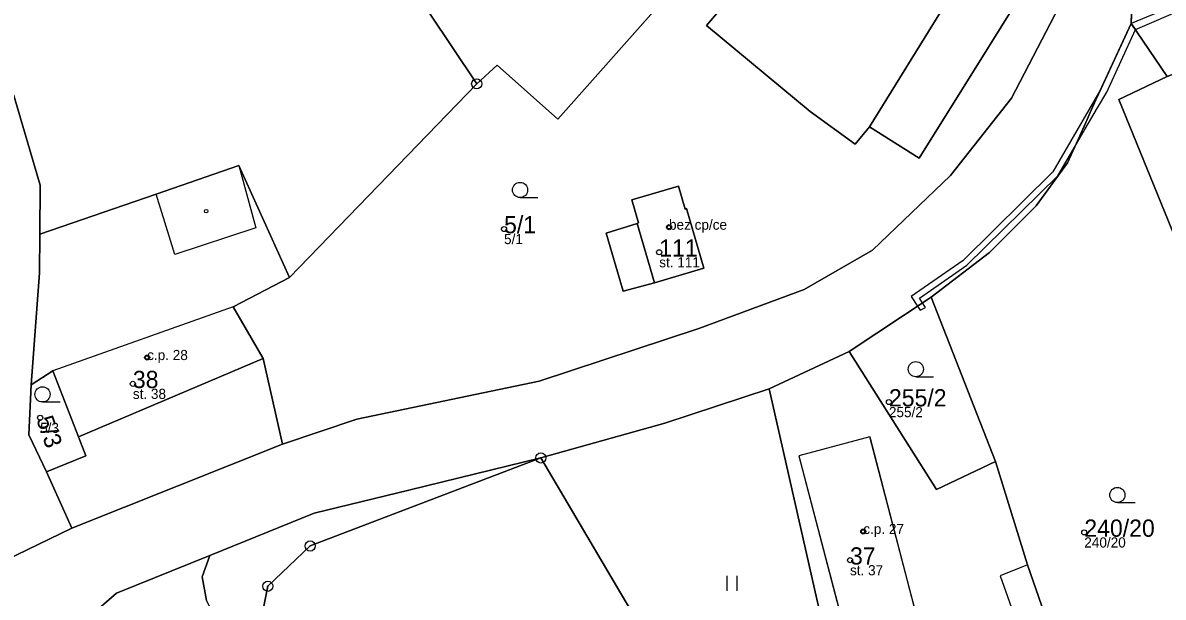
# Model space of a CAD drawing. Extents: x -680203 to -673936, y -1102717 to -1093650.
# Drawn here: x -678011.4 to -677898.9, y -1095246.5 to -1095189.8 of the extents above; entities that cross this region are included whole.
import ezdxf

# ---------------------------------------------------------------- set-up
doc = ezdxf.new("R2010")
doc.units = 0
for name, color, linetype in [('Definiční body', 7, 'Continuous'), ('Horni', 7, 'Continuous'), ('SOxx01xx_ŽSp_násyp_plocha', 7, 'Continuous'), ('SOxx02xx_Koleje_param další_Popis10', 7, 'Continuous'), ('SOxxxxxx_Koleje_hlavní_body_Popis10', 7, 'Continuous'), ('SOxxxxxx_Koleje_LN_parametry_Popis10', 7, 'Continuous'), ('SOxxxxxx_Koleje_param další_Popis10', 7, 'Continuous'), ('SOxxxxxx_Osa_bod_P', 7, 'Continuous'), ('SOxxxxxx_Staničení_Popis10', 7, 'Continuous'), ('x_prac', 7, 'Continuous')]:
    doc.layers.add(name, color=color, linetype=linetype)

msp = doc.modelspace()

# ---------------------------------------------------------------- linework, layer by layer
at = {"layer": 'Definiční body'}
for centre in [(-677947.64, -1095209.99), (-677963.92, -1095210.17), (-677948.61, -1095212.46), (-677999.14, -1095222.84), (-678000.55, -1095225.43), (-677925.94, -1095227.23), (-678009.7, -1095228.78), (-677928.47, -1095239.99), (-677906.66, -1095240.08), (-677929.78, -1095242.82)]:
    msp.add_circle(centre, 0.25, dxfattribs=at)
at = {"layer": 'Horni'}
for points in [[(-677927.85, -1095200.11), (-677922.96, -1095203.2), (-677909.12, -1095180.99), (-677916.78, -1095176.26), (-677919.6, -1095180.82), (-677922.98, -1095186.29), (-677920.33, -1095187.94)], [(-677892.42, -1095223.91), (-677887.77, -1095221.15), (-677895.15, -1095201.07), (-677893.79, -1095200.3), (-677896.03, -1095194.17), (-677898.48, -1095195.14), (-677903.26, -1095197.39)], [(-677951.32, -1095207.3), (-677950.65, -1095209.57), (-677950.79, -1095209.61), (-677949.09, -1095215.47), (-677944.19, -1095214.02), (-677945.91, -1095208.16), (-677946.05, -1095208.2), (-677946.7, -1095205.93)], [(-677990.65, -1095217.85), (-678008.46, -1095224.16), (-678005.92, -1095230.65), (-677987.68, -1095222.93)], [(-677927.83, -1095230.65), (-677934.84, -1095232.54), (-677929.84, -1095251.57), (-677922.84, -1095249.74)]]:
    msp.add_lwpolyline(points, close=True, dxfattribs=at)
at = {"layer": 'SOxx01xx_ŽSp_násyp_plocha'}
for points in [[(-677982.65, -1095238.18), (-677973.32, -1095235.9), (-677960.29, -1095232.74), (-677948.04, -1095229.3), (-677937.77, -1095225.91), (-677929.85, -1095222.23), (-677921.77, -1095216.89), (-677916.03, -1095212.48), (-677911.4, -1095207.89), (-677908.31, -1095203.66), (-677906.72, -1095200.12), (-677905.74, -1095197.94), (-677902.02, -1095189.9), (-677901.59, -1095175.96), (-677904.51, -1095169.5), (-677904.64, -1095164.14), (-677907.56, -1095164.12), (-677908.11, -1095159.69), (-677909.48, -1095138.73), (-677913.81, -1095119.18), (-677917.73, -1095112.53), (-677922.37, -1095106.68)], [(-677980.67, -1095174.81), (-677966.62, -1095195.86), (-677964.61, -1095194), (-677958.61, -1095199.35), (-677948.12, -1095187.52)], [(-677901.59, -1095175.96), (-677902.02, -1095189.9), (-677898.48, -1095195.14), (-677896.03, -1095194.17), (-677893.79, -1095200.3), (-677886, -1095210.15), (-677883.18, -1095218.64), (-677881.99, -1095217.94), (-677881.24, -1095219.25), (-677876.17, -1095216.43), (-677869.81, -1095226.92), (-677865.76, -1095233.63), (-677865.51, -1095234.05), (-677863.24, -1095237.9), (-677854.47, -1095257.99), (-677852.13, -1095264.15), (-677839.14, -1095295.15), (-677836.68, -1095301.1), (-677831.98, -1095315.97), (-677829.07, -1095325.68), (-677826.83, -1095331.1), (-677821.69, -1095342.2), (-677811.99, -1095355.93)], [(-678027.6, -1095179.38), (-678016.02, -1095200.5), (-678015.49, -1095210.35), (-678014.51, -1095228.18), (-678016.08, -1095230.99), (-678030.39, -1095257.88), (-678036.29, -1095268.93), (-678029.39, -1095261.57), (-678013.16, -1095242.85), (-678006.56, -1095239.65), (-678009.07, -1095234.1), (-678010.8, -1095230.47), (-678010.6, -1095225.52), (-678009.75, -1095214.48), (-678009.73, -1095210.69), (-678009.71, -1095205.86), (-678012.29, -1095197.02), (-678017.32, -1095185.3)], [(-677909.12, -1095180.99), (-677922.96, -1095203.2), (-677927.85, -1095200.11), (-677929.27, -1095201.82), (-677933.7, -1095198.59), (-677943.94, -1095190.09), (-677939.37, -1095184.74)], [(-677907.86, -1095185.75), (-677913.83, -1095197.26), (-677919.86, -1095204.89), (-677927.55, -1095212.27), (-677934.3, -1095216.14), (-677944.69, -1095219.98), (-677960.46, -1095225.17), (-677978.44, -1095228.93), (-677985.78, -1095231.37), (-678006.56, -1095239.65), (-678013.16, -1095242.85)], [(-677948.12, -1095187.52), (-677958.61, -1095199.35), (-677964.61, -1095194), (-677966.62, -1095195.86), (-677985.08, -1095214.95), (-677990.65, -1095217.85), (-677987.68, -1095222.93), (-677985.78, -1095231.37), (-677978.44, -1095228.93), (-677960.46, -1095225.17), (-677944.69, -1095219.98), (-677934.3, -1095216.14), (-677927.55, -1095212.27), (-677919.86, -1095204.89), (-677913.83, -1095197.26), (-677907.86, -1095185.75)], [(-677883.92, -1095348.81), (-677906.58, -1095343.56), (-677934.15, -1095332.89), (-677954.92, -1095305.53), (-677971.52, -1095278.32), (-677988.35, -1095250.99), (-677987.24, -1095245.39), (-677983.05, -1095241.42), (-677960.29, -1095232.74), (-677973.32, -1095235.9), (-677982.65, -1095238.18), (-677992.96, -1095242.35), (-677993.72, -1095244.47), (-677993.27, -1095246.78), (-677992.21, -1095248.95), (-677946.07, -1095326.08), (-677939.04, -1095334.19), (-677932.96, -1095338.08), (-677924.35, -1095341.58), (-677850.8, -1095360.29)], [(-678055.93, -1095351.89), (-678044.93, -1095319.06), (-678041.87, -1095312.44), (-678038.7, -1095300.48), (-678036.84, -1095294.33), (-678035.75, -1095291.51), (-678029.46, -1095277.65), (-678024.85, -1095270.16), (-678017.58, -1095259.55), (-678004.89, -1095248.45), (-678002.17, -1095246.07), (-677992.96, -1095242.35), (-677982.65, -1095238.18)], [(-677850.8, -1095360.29), (-677924.35, -1095341.58), (-677932.96, -1095338.08), (-677939.04, -1095334.19), (-677946.07, -1095326.08), (-677992.21, -1095248.95), (-677993.27, -1095246.78), (-677993.72, -1095244.47), (-677992.96, -1095242.35), (-678002.17, -1095246.07), (-678004.89, -1095248.45), (-678000.18, -1095248.95), (-677997.16, -1095250.75), (-677993.82, -1095255.1), (-677953.45, -1095323.62), (-677949.12, -1095330.13), (-677941.6, -1095338.4), (-677934.24, -1095342.8), (-677925.19, -1095346.22), (-677846.27, -1095365.91)]]:
    msp.add_lwpolyline(points, dxfattribs=at)
for points in [[(-678001.72, -1095159.75), (-678025.1, -1095173.27), (-678017.32, -1095185.3), (-678012.29, -1095197.02), (-678009.71, -1095205.86), (-678009.73, -1095210.69), (-677998.26, -1095206.72), (-677990.1, -1095203.9), (-677985.08, -1095214.95), (-677966.62, -1095195.86), (-677980.67, -1095174.81), (-677971, -1095167.08), (-677983.27, -1095141.96)], [(-677943.84, -1095179.69), (-677944.28, -1095180.26), (-677939.37, -1095184.74), (-677943.94, -1095190.09), (-677933.7, -1095198.59), (-677929.27, -1095201.82), (-677927.85, -1095200.11), (-677922.96, -1095203.2), (-677909.12, -1095180.99), (-677909.05, -1095173.64), (-677912.42, -1095171.78), (-677913.53, -1095170.63), (-677914.69, -1095169.05), (-677914.23, -1095163.99), (-677941.86, -1095177.15)], [(-677906.72, -1095200.12), (-677908.31, -1095203.66), (-677911.4, -1095207.89), (-677916.03, -1095212.48), (-677921.77, -1095216.89), (-677915.43, -1095233.08), (-677912.25, -1095243.28), (-677909.5, -1095251.23), (-677905.49, -1095264.31), (-677901.08, -1095275.89), (-677879.11, -1095267.28), (-677877.1, -1095266.44), (-677880.42, -1095258.69), (-677883.17, -1095251.04), (-677883.32, -1095248.44), (-677885.09, -1095242.35), (-677888.03, -1095233.81), (-677892.42, -1095223.91), (-677903.26, -1095197.39), (-677898.48, -1095195.14), (-677902.02, -1095189.9), (-677905.74, -1095197.94)], [(-677903.26, -1095197.39), (-677892.42, -1095223.91), (-677887.77, -1095221.15), (-677883.18, -1095218.64), (-677886, -1095210.15), (-677893.79, -1095200.3), (-677896.03, -1095194.17), (-677898.48, -1095195.14)], [(-677985.78, -1095231.37), (-677987.68, -1095222.93), (-677990.65, -1095217.85), (-677985.08, -1095214.95), (-677990.1, -1095203.9), (-677998.26, -1095206.72), (-678009.73, -1095210.69), (-678009.75, -1095214.48), (-678010.6, -1095225.52), (-678008.46, -1095224.16), (-678005.92, -1095230.65), (-678005.19, -1095232.53), (-678009.07, -1095234.1), (-678006.56, -1095239.65)], [(-677946.05, -1095208.2), (-677945.91, -1095208.16), (-677944.19, -1095214.02), (-677949.09, -1095215.47), (-677952.17, -1095216.31), (-677953.83, -1095210.57), (-677950.79, -1095209.61), (-677950.65, -1095209.57), (-677951.32, -1095207.3), (-677946.7, -1095205.93)], [(-677946.05, -1095208.2), (-677946.7, -1095205.93), (-677951.32, -1095207.3), (-677950.65, -1095209.57), (-677950.79, -1095209.61), (-677953.83, -1095210.57), (-677952.17, -1095216.31), (-677949.09, -1095215.47), (-677944.19, -1095214.02), (-677945.91, -1095208.16)], [(-677929.85, -1095222.23), (-677921.25, -1095235.86), (-677915.43, -1095233.08), (-677921.77, -1095216.89)], [(-677937.77, -1095225.91), (-677928.1, -1095268.54), (-677917.92, -1095267.86), (-677915.29, -1095267.2), (-677906.57, -1095264.62), (-677905.49, -1095264.31), (-677909.5, -1095251.23), (-677912.25, -1095243.28), (-677915.43, -1095233.08), (-677921.25, -1095235.86), (-677929.85, -1095222.23)], [(-678010.8, -1095230.47), (-678009.07, -1095234.1), (-678005.19, -1095232.53), (-678005.92, -1095230.65), (-678008.46, -1095224.16), (-678010.6, -1095225.52)], [(-677937.77, -1095225.91), (-677948.04, -1095229.3), (-677960.29, -1095232.74), (-677943.41, -1095261.31), (-677936.77, -1095273.42), (-677915.29, -1095267.2), (-677917.92, -1095267.86), (-677928.1, -1095268.54)], [(-677988.35, -1095250.99), (-677971.52, -1095278.32), (-677943.41, -1095261.31), (-677960.29, -1095232.74), (-677983.05, -1095241.42), (-677987.24, -1095245.39)]]:
    msp.add_lwpolyline(points, close=True, dxfattribs=at)
at = {"layer": 'SOxx02xx_Koleje_param další_Popis10'}
for centre, radius in [((-677966.62, -1095195.86), 0.5), ((-677966.62, -1095195.86), 0.0303), ((-677960.29, -1095232.74), 0.5), ((-677960.29, -1095232.74), 0.0303), ((-677983.05, -1095241.42), 0.5), ((-677983.05, -1095241.42), 0.0303), ((-677987.24, -1095245.39), 0.5), ((-677987.24, -1095245.39), 0.0303)]:
    msp.add_circle(centre, radius, dxfattribs=at)
at = {"layer": 'SOxxxxxx_Koleje_hlavní_body_Popis10'}
for p, q in [((-677962.34, -1095207.07), (-677960.59, -1095207.07)), ((-677923.29, -1095224.74), (-677921.54, -1095224.74)), ((-678009.47, -1095227.22), (-678007.72, -1095227.22)), ((-677903.4, -1095237.14), (-677901.65, -1095237.14)), ((-677941.9, -1095245.85), (-677941.9, -1095244.35)), ((-677940.9, -1095245.85), (-677940.9, -1095244.35))]:
    msp.add_line(p, q, dxfattribs=at)
for centre in [(-677962.34, -1095206.32), (-677923.29, -1095223.99), (-678009.47, -1095226.47), (-677903.4, -1095236.39)]:
    msp.add_circle(centre, 0.75, dxfattribs=at)
at = {"layer": 'SOxxxxxx_Koleje_LN_parametry_Popis10'}
msp.add_lwpolyline([(-677896.76, -1095187.75), (-677902.02, -1095189.9), (-677901.62, -1095190.5), (-677896.7, -1095188.38)], dxfattribs=at)
for points in [[(-677901.62, -1095190.5), (-677902.02, -1095189.9), (-677905.02, -1095196.38), (-677905.74, -1095197.94), (-677906.72, -1095200.12), (-677907.56, -1095202), (-677906.57, -1095200.3), (-677905.35, -1095198.22), (-677904.44, -1095196.67)], [(-677922.62, -1095217.45), (-677922.92, -1095216.98), (-677918.25, -1095213.73), (-677909.27, -1095204.92), (-677907.56, -1095202), (-677905.02, -1095196.38), (-677909.75, -1095204.54), (-677918.63, -1095213.27), (-677923.74, -1095216.82), (-677923.12, -1095217.78)], [(-677923.12, -1095217.78), (-677922.87, -1095218.17), (-677922.32, -1095217.92), (-677922.62, -1095217.45)]]:
    msp.add_lwpolyline(points, close=True, dxfattribs=at)
at = {"layer": 'SOxxxxxx_Koleje_param další_Popis10'}
for centre in [(-677993.31, -1095208.41), (-677947.65, -1095209.99), (-677999.15, -1095222.84), (-677928.48, -1095239.99)]:
    msp.add_circle(centre, 0.175, dxfattribs=at)
at = {"layer": 'SOxxxxxx_Staničení_Popis10'}
for p, q in [((-677927.85, -1095200.11), (-677920.33, -1095187.94)), ((-677990.1, -1095203.9), (-677988.41, -1095210.04)), ((-677996.42, -1095212.69), (-677998.26, -1095206.72)), ((-677949.09, -1095215.47), (-677950.79, -1095209.61)), ((-677988.41, -1095210.04), (-677996.42, -1095212.69)), ((-677990.65, -1095217.85), (-678008.46, -1095224.16)), ((-677987.68, -1095222.93), (-678005.92, -1095230.65)), ((-677927.83, -1095230.65), (-677934.84, -1095232.54)), ((-677927.83, -1095230.65), (-677922.84, -1095249.74)), ((-677934.84, -1095232.54), (-677929.84, -1095251.57)), ((-677912.25, -1095243.28), (-677914.97, -1095244.35)), ((-677914.97, -1095244.35), (-677912.13, -1095252.35))]:
    msp.add_line(p, q, dxfattribs=at)
at = {"layer": 'x_prac'}
for p, q in [((-677901.59, -1095175.96), (-677902.02, -1095189.9)), ((-677898.48, -1095195.14), (-677902.02, -1095189.9)), ((-677966.62, -1095195.86), (-677985.08, -1095214.95)), ((-677921.77, -1095216.89), (-677929.85, -1095222.23)), ((-677921.77, -1095216.89), (-677915.43, -1095233.08)), ((-677929.85, -1095222.23), (-677937.77, -1095225.91)), ((-678006.56, -1095239.65), (-677985.78, -1095231.37)), ((-677960.29, -1095232.74), (-677943.41, -1095261.31)), ((-678009.07, -1095234.1), (-678006.56, -1095239.65))]:
    msp.add_line(p, q, dxfattribs=at)
for points in [[(-677966.62, -1095195.86), (-677980.67, -1095174.81), (-677971, -1095167.08)], [(-678025.1, -1095173.27), (-678017.32, -1095185.3), (-678012.29, -1095197.02), (-678009.71, -1095205.86), (-678009.73, -1095210.69)], [(-677944.28, -1095180.26), (-677939.37, -1095184.74), (-677943.94, -1095190.09), (-677933.7, -1095198.59), (-677929.27, -1095201.82), (-677927.85, -1095200.11), (-677922.96, -1095203.2), (-677909.12, -1095180.99)], [(-677985.78, -1095231.37), (-677978.44, -1095228.93), (-677960.46, -1095225.17), (-677944.69, -1095219.98), (-677934.3, -1095216.14), (-677927.55, -1095212.27), (-677919.86, -1095204.89), (-677913.83, -1095197.26), (-677907.86, -1095185.75), (-677909.12, -1095180.99)], [(-677949.54, -1095186.03), (-677948.12, -1095187.52), (-677958.61, -1095199.35), (-677964.61, -1095194), (-677966.62, -1095195.86)], [(-677902.02, -1095189.9), (-677905.74, -1095197.94), (-677906.72, -1095200.12), (-677908.31, -1095203.66), (-677911.4, -1095207.89), (-677916.03, -1095212.48), (-677921.77, -1095216.89)], [(-677898.48, -1095195.14), (-677903.26, -1095197.39), (-677892.42, -1095223.91)], [(-677985.08, -1095214.95), (-677990.1, -1095203.9), (-677998.26, -1095206.72), (-678009.73, -1095210.69)], [(-677946.05, -1095208.2), (-677945.91, -1095208.16), (-677944.19, -1095214.02), (-677949.09, -1095215.47), (-677952.17, -1095216.31), (-677953.83, -1095210.57), (-677950.79, -1095209.61), (-677950.65, -1095209.57), (-677951.32, -1095207.3), (-677946.7, -1095205.93), (-677946.05, -1095208.2)], [(-678009.73, -1095210.69), (-678009.75, -1095214.48), (-678010.6, -1095225.52)], [(-677985.78, -1095231.37), (-677987.68, -1095222.93), (-677990.65, -1095217.85), (-677985.08, -1095214.95)], [(-677915.43, -1095233.08), (-677921.25, -1095235.86), (-677929.85, -1095222.23)], [(-678010.6, -1095225.52), (-678008.46, -1095224.16), (-678005.92, -1095230.65), (-678005.19, -1095232.53), (-678009.07, -1095234.1)], [(-678010.6, -1095225.52), (-678010.8, -1095230.47), (-678009.07, -1095234.1)], [(-677937.77, -1095225.91), (-677948.04, -1095229.3), (-677960.29, -1095232.74)], [(-677937.77, -1095225.91), (-677928.1, -1095268.54), (-677917.92, -1095267.86), (-677915.29, -1095267.2)], [(-677960.29, -1095232.74), (-677973.32, -1095235.9), (-677982.65, -1095238.18), (-677992.96, -1095242.35)], [(-677960.29, -1095232.74), (-677983.05, -1095241.42), (-677987.24, -1095245.39), (-677988.35, -1095250.99), (-677971.52, -1095278.32)], [(-677905.49, -1095264.31), (-677909.5, -1095251.23), (-677912.25, -1095243.28), (-677915.43, -1095233.08)], [(-678006.56, -1095239.65), (-678013.16, -1095242.85), (-678029.39, -1095261.57), (-678036.29, -1095268.93)], [(-677992.96, -1095242.35), (-678002.17, -1095246.07), (-678004.89, -1095248.45)], [(-677819.24, -1095351.84), (-677834.56, -1095358.41), (-677839.83, -1095360.08), (-677845.65, -1095360.93), (-677850.8, -1095360.29), (-677924.35, -1095341.58), (-677932.96, -1095338.08), (-677939.04, -1095334.19), (-677946.07, -1095326.08), (-677992.21, -1095248.95), (-677993.27, -1095246.78), (-677993.72, -1095244.47), (-677992.96, -1095242.35)]]:
    msp.add_lwpolyline(points, dxfattribs=at)

# ---------------------------------------------------------------- texts
at = {"layer": 'Definiční body'}
for s, p in [('bez cp/ce', (-677947.64, -1095210.24)), ('5/1', (-677963.92, -1095211.66)), ('st. 111', (-677948.61, -1095213.95)), ('c.p. 28', (-677999.14, -1095223.09)), ('st. 38', (-678000.55, -1095226.92)), ('255/2', (-677925.94, -1095228.72)), ('5/3', (-678009.7, -1095230.27)), ('c.p. 27', (-677928.47, -1095240.24)), ('240/20', (-677906.66, -1095241.57)), ('st. 37', (-677929.78, -1095244.31))]:
    msp.add_text(s, height=1, dxfattribs=at).set_placement(p)
at = {"layer": 'SOxxxxxx_Osa_bod_P'}
for s, p in [('5/1', (-677963.92, -1095210.59)), ('111', (-677948.61, -1095212.89)), ('38', (-678000.55, -1095225.85)), ('255/2', (-677925.94, -1095227.66)), ('240/20', (-677906.66, -1095240.51)), ('37', (-677929.78, -1095243.25))]:
    msp.add_text(s, height=1.7, dxfattribs=at).set_placement(p)
msp.add_text('5/3', height=1.7, rotation=289, dxfattribs=at).set_placement((-678010.1, -1095228.92))

doc.saveas('drawing.dxf')
